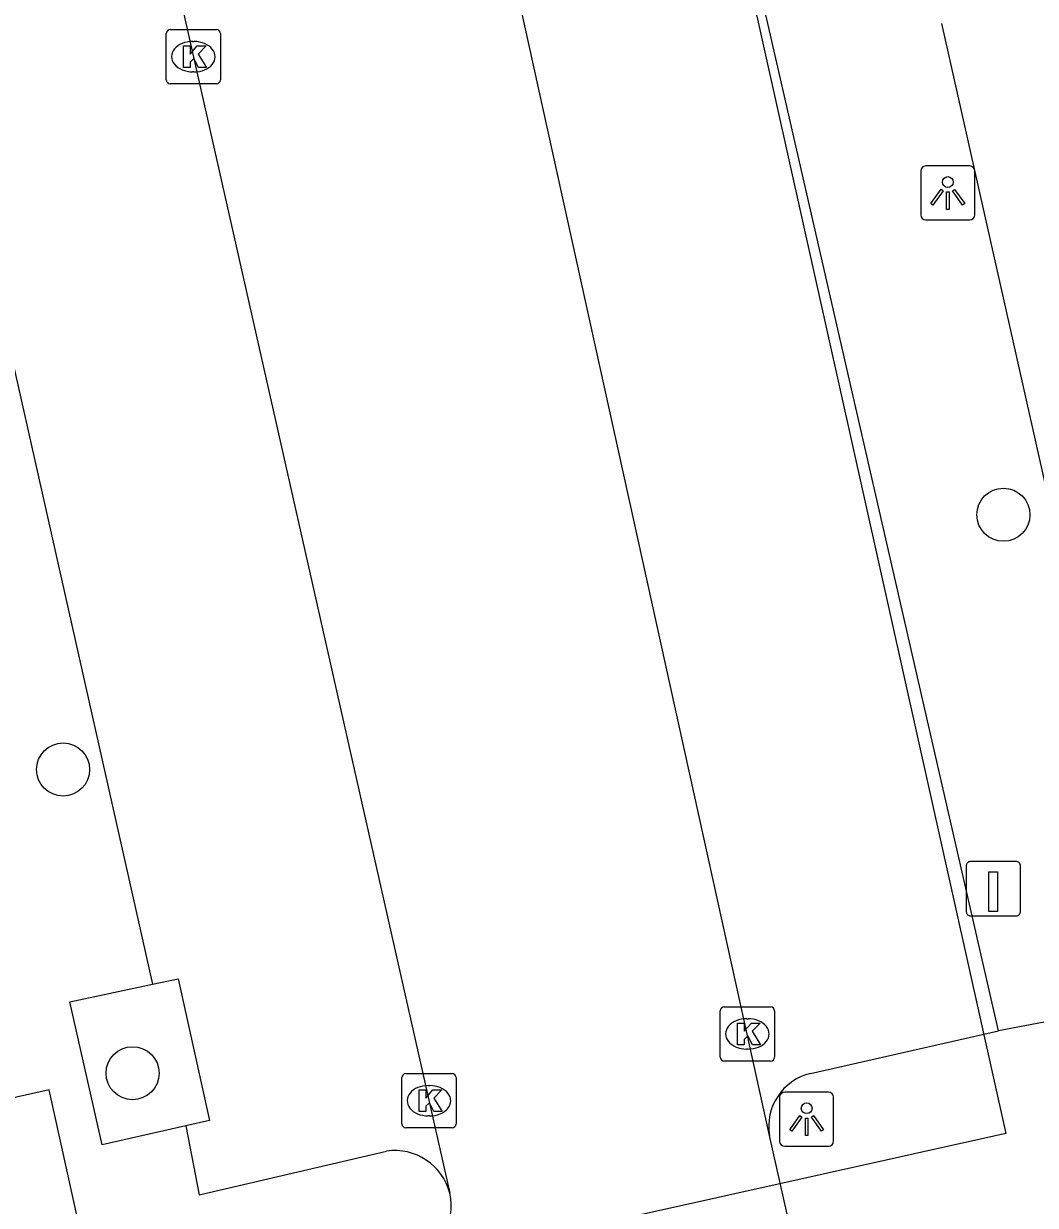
# Model space of a CAD drawing. Extents: x 161772 to 163123, y 383092 to 383917.
# Drawn here: x 163057.68 to 163076.32, y 383710.74 to 383732.53 of the extents above; entities that cross this region are included whole.
import ezdxf

# ---------------------------------------------------------------- set-up
doc = ezdxf.new("R2010")
doc.units = 0
for name, color, linetype in [('IMGEO_Boom', 7, 'Continuous'), ('IMGEO_Kolk', 7, 'Continuous'), ('IMGEO_Laadpaal', 7, 'Continuous'), ('IMGEO_Lichtpunt', 7, 'Continuous'), ('IMGEO_Pand_vergunning_verleend', 7, 'Continuous'), ('IMGEO_Parkeervlak_open', 7, 'Continuous'), ('IMGEO_Rijbaan_lokaal_gesloten', 7, 'Continuous'), ('IMGEO_Rijbaan_lokaal_open', 7, 'Continuous'), ('IMGEO_Voetpad_open', 7, 'Continuous')]:
    doc.layers.add(name, color=color, linetype=linetype)

msp = doc.modelspace()

# ---------------------------------------------------------------- linework, layer by layer
at = {"layer": 'IMGEO_Boom'}
for centre in [(163075.728, 383723.475), (163058.402, 383718.778), (163059.684, 383713.18)]:
    msp.add_circle(centre, 0.489, dxfattribs=at)
at = {"layer": 'IMGEO_Kolk'}
for p, q in [((163060.302, 383731.492), (163060.302, 383732.344)), ((163060.377, 383732.418), (163061.229, 383732.418)), ((163061.303, 383732.344), (163061.303, 383731.492)), ((163060.79, 383732.198), (163060.815, 383732.198)), ((163060.813, 383731.638), (163060.788, 383731.638)), ((163061.229, 383731.418), (163060.377, 383731.418)), ((163070.585, 383714.404), (163071.437, 383714.404)), ((163070.51, 383713.478), (163070.51, 383714.33)), ((163070.998, 383714.184), (163071.023, 383714.184)), ((163071.511, 383714.33), (163071.511, 383713.478)), ((163071.021, 383713.624), (163070.996, 383713.624)), ((163071.437, 383713.404), (163070.585, 383713.404)), ((163064.643, 383712.247), (163064.643, 383713.099)), ((163064.718, 383713.173), (163065.57, 383713.173)), ((163065.644, 383713.099), (163065.644, 383712.247)), ((163065.131, 383712.953), (163065.156, 383712.953)), ((163065.154, 383712.393), (163065.129, 383712.393)), ((163065.57, 383712.173), (163064.718, 383712.173))]:
    msp.add_line(p, q, dxfattribs=at)
for points in [[(163060.302, 383731.492), (163060.302, 383732.344)], [(163060.377, 383732.418), (163061.229, 383732.418)], [(163061.303, 383732.344), (163061.303, 383731.492)], [(163060.623, 383732.118), (163060.746, 383732.118), (163060.746, 383731.967), (163060.876, 383732.118), (163061.04, 383732.118), (163060.894, 383731.967), (163061.047, 383731.718), (163060.895, 383731.718), (163060.81, 383731.882), (163060.746, 383731.815), (163060.746, 383731.718), (163060.623, 383731.718), (163060.623, 383732.118)], [(163061.229, 383731.418), (163060.377, 383731.418)], [(163070.585, 383714.404), (163071.437, 383714.404)], [(163070.51, 383713.478), (163070.51, 383714.33)], [(163071.511, 383714.33), (163071.511, 383713.478)], [(163070.831, 383714.104), (163070.954, 383714.104), (163070.954, 383713.953), (163071.084, 383714.104), (163071.248, 383714.104), (163071.102, 383713.953), (163071.255, 383713.704), (163071.103, 383713.704), (163071.018, 383713.868), (163070.954, 383713.801), (163070.954, 383713.704), (163070.831, 383713.704), (163070.831, 383714.104)], [(163071.437, 383713.404), (163070.585, 383713.404)], [(163064.643, 383712.247), (163064.643, 383713.099)], [(163064.718, 383713.173), (163065.57, 383713.173)], [(163065.644, 383713.099), (163065.644, 383712.247)], [(163064.964, 383712.873), (163065.087, 383712.873), (163065.087, 383712.722), (163065.217, 383712.873), (163065.381, 383712.873), (163065.235, 383712.722), (163065.388, 383712.473), (163065.236, 383712.473), (163065.151, 383712.637), (163065.087, 383712.57), (163065.087, 383712.473), (163064.964, 383712.473), (163064.964, 383712.873)], [(163065.57, 383712.173), (163064.718, 383712.173)]]:
    msp.add_lwpolyline(points, dxfattribs=at)
for centre, start, end in [((163060.379, 383732.342), 91.552, 178.448), ((163060.379, 383732.342), 91.552, 178.448), ((163061.227, 383732.342), 1.552, 88.448), ((163061.227, 383732.342), 1.552, 88.448), ((163060.379, 383731.494), 181.552, 268.448), ((163060.379, 383731.494), 181.552, 268.448), ((163061.227, 383731.494), 271.552, 358.448), ((163061.227, 383731.494), 271.552, 358.448), ((163070.587, 383714.328), 91.552, 178.448), ((163070.587, 383714.328), 91.552, 178.448), ((163071.435, 383714.328), 1.552, 88.448), ((163071.435, 383714.328), 1.552, 88.448), ((163070.587, 383713.48), 181.552, 268.448), ((163070.587, 383713.48), 181.552, 268.448), ((163071.435, 383713.48), 271.552, 358.448), ((163071.435, 383713.48), 271.552, 358.448), ((163064.72, 383713.097), 91.552, 178.448), ((163064.72, 383713.097), 91.552, 178.448), ((163065.568, 383713.097), 1.552, 88.448), ((163065.568, 383713.097), 1.552, 88.448), ((163064.72, 383712.249), 181.552, 268.448), ((163064.72, 383712.249), 181.552, 268.448), ((163065.568, 383712.249), 271.552, 358.448), ((163065.568, 383712.249), 271.552, 358.448)]:
    msp.add_arc(centre, 0.0765, start, end, dxfattribs=at)
for centre, major_axis, ratio, start_param, end_param in [((163060.789, 383731.918), (-0.387, 0.002), 0.722429, 4.712389, 7.853982), ((163060.814, 383731.918), (-0.39, 0.002), 0.717154, 1.570796, 4.712389), ((163070.997, 383713.904), (-0.387, 0.002), 0.722429, 4.712389, 7.853982), ((163071.022, 383713.904), (-0.39, 0.002), 0.717154, 1.570796, 4.712389), ((163065.13, 383712.673), (-0.387, 0.002), 0.722429, 4.712389, 7.853982), ((163065.155, 383712.673), (-0.39, 0.002), 0.717154, 1.570796, 4.712389)]:
    msp.add_ellipse(centre, major_axis=major_axis, ratio=ratio, start_param=start_param, end_param=end_param, dxfattribs=at)
at = {"layer": 'IMGEO_Laadpaal'}
for p, q in [((163075.043, 383716.997), (163075.043, 383716.156)), ((163075.043, 383716.997), (163075.043, 383716.156)), ((163075.959, 383717.081), (163075.118, 383717.081)), ((163075.959, 383717.081), (163075.118, 383717.081)), ((163076.043, 383716.165), (163076.043, 383717.006)), ((163076.043, 383716.165), (163076.043, 383717.006)), ((163075.127, 383716.081), (163075.968, 383716.081)), ((163075.127, 383716.081), (163075.968, 383716.081))]:
    msp.add_line(p, q, dxfattribs=at)
msp.add_lwpolyline([(163075.458, 383716.894), (163075.618, 383716.894), (163075.618, 383716.161), (163075.458, 383716.161), (163075.458, 383716.894)], dxfattribs=at)
for centre, start, end in [((163075.121, 383717.003), 92.4484, 184.2845), ((163075.121, 383717.003), 92.4484, 184.2845), ((163075.965, 383717.003), 2.4484, 94.2845), ((163075.965, 383717.003), 2.4484, 94.2845), ((163075.121, 383716.159), 182.4484, 274.2845), ((163075.121, 383716.159), 182.4484, 274.2845), ((163075.965, 383716.159), 272.4484, 4.2845), ((163075.965, 383716.159), 272.4484, 4.2845)]:
    msp.add_arc(centre, 0.0779, start, end, dxfattribs=at)
at = {"layer": 'IMGEO_Lichtpunt'}
for p, q in [((163075.107, 383729.904), (163074.299, 383729.904)), ((163075.107, 383729.904), (163074.299, 383729.904)), ((163074.205, 383729.809), (163074.205, 383729.002)), ((163074.205, 383729.809), (163074.205, 383729.002)), ((163075.201, 383729.002), (163075.201, 383729.809)), ((163075.201, 383729.002), (163075.201, 383729.809)), ((163074.299, 383728.908), (163075.107, 383728.908)), ((163074.299, 383728.908), (163075.107, 383728.908)), ((163071.604, 383712.736), (163071.604, 383711.929)), ((163071.604, 383712.736), (163071.604, 383711.929)), ((163072.506, 383712.831), (163071.698, 383712.831)), ((163072.506, 383712.831), (163071.698, 383712.831)), ((163072.6, 383711.929), (163072.6, 383712.736)), ((163072.6, 383711.929), (163072.6, 383712.736)), ((163071.698, 383711.835), (163072.506, 383711.835)), ((163071.698, 383711.835), (163072.506, 383711.835))]:
    msp.add_line(p, q, dxfattribs=at)
for points in [[(163074.579, 383729.473), (163074.618, 383729.445), (163074.43, 383729.183), (163074.392, 383729.21), (163074.579, 383729.473)], [(163074.681, 383729.425), (163074.728, 383729.425), (163074.728, 383729.103), (163074.681, 383729.103), (163074.681, 383729.425)], [(163074.791, 383729.445), (163074.829, 383729.472), (163075.016, 383729.21), (163074.977, 383729.182), (163074.791, 383729.445)], [(163071.978, 383712.4), (163072.017, 383712.372), (163071.829, 383712.11), (163071.791, 383712.137), (163071.978, 383712.4)], [(163072.08, 383712.352), (163072.127, 383712.352), (163072.127, 383712.03), (163072.08, 383712.03), (163072.08, 383712.352)], [(163072.19, 383712.372), (163072.228, 383712.399), (163072.415, 383712.137), (163072.376, 383712.109), (163072.19, 383712.372)]]:
    msp.add_lwpolyline(points, dxfattribs=at)
for centre in [(163074.704, 383729.607), (163072.103, 383712.534)]:
    msp.add_circle(centre, 0.0994, dxfattribs=at)
for centre, start, end in [((163074.299, 383729.809), 90, 180), ((163074.299, 383729.809), 90, 180), ((163075.107, 383729.809), 0, 90), ((163075.107, 383729.809), 0, 90), ((163074.299, 383729.002), 180, 270), ((163074.299, 383729.002), 180, 270), ((163075.107, 383729.002), 270, 0), ((163075.107, 383729.002), 270, 360), ((163071.698, 383712.736), 90, 180), ((163071.698, 383712.736), 90, 180), ((163072.506, 383712.736), 0, 90), ((163072.506, 383712.736), 0, 90), ((163071.698, 383711.929), 180, 270), ((163071.698, 383711.929), 180, 270), ((163072.506, 383711.929), 270, 0), ((163072.506, 383711.929), 270, 360)]:
    msp.add_arc(centre, 0.0946, start, end, dxfattribs=at)
at = {"layer": 'IMGEO_Pand_vergunning_verleend'}
msp.add_lwpolyline([(162993.909, 383721.134), (163001.45, 383746.157), (163009.166, 383743.831), (163009.809, 383745.965), (163011.405, 383745.484), (163016.15, 383761.229), (163023.626, 383758.976), (163024.262, 383761.086), (163067.776, 383747.972), (163075.772, 383712.068), (163041.89, 383704.522), (162999.381, 383717.505), (162999.921, 383719.274), (162993.909, 383721.134)], dxfattribs=at)
at = {"layer": 'IMGEO_Parkeervlak_open'}
msp.add_lwpolyline([(163060.053, 383714.82), (163060.523, 383714.919), (163061.098, 383712.306), (163060.664, 383712.211)], dxfattribs=at)
at = {"layer": 'IMGEO_Rijbaan_lokaal_gesloten'}
msp.add_lwpolyline([(163074.588, 383732.527), (163077.705, 383718.643), (163078.646, 383714.535)], dxfattribs=at)
at = {"layer": 'IMGEO_Rijbaan_lokaal_open'}
for points in [[(163071.42, 383712.031), (163061.795, 383755.705)], [(163059.927, 383735.811), (163065.529, 383710.968)], [(163072.899, 383705.44), (163071.42, 383712.031)]]:
    msp.add_lwpolyline(points, dxfattribs=at)
msp.add_arc((163064.54, 383710.739), 1.015, 282.5886, 13.0299, dxfattribs=at)
at = {"layer": 'IMGEO_Voetpad_open'}
for points in [[(163075.638, 383713.962), (163067.121, 383751.185), (163066.005, 383755.889), (163062.598, 383755.154)], [(163059.178, 383734.618), (163055.773, 383733.835), (163060.053, 383714.82)], [(163060.664, 383712.211), (163059.125, 383711.857), (163058.527, 383714.498), (163060.053, 383714.82)], [(163078.646, 383714.535), (163075.638, 383713.962)], [(163072.175, 383713.174), (163075.638, 383713.962)], [(163058.904, 383709.452), (163058.146, 383712.871), (163053.98, 383711.94), (163048.194, 383710.651)], [(163060.664, 383712.211), (163060.908, 383710.94), (163064.363, 383711.743)]]:
    msp.add_lwpolyline(points, dxfattribs=at)
for centre, radius, start, end in [((163072.401, 383712.204), 0.996, 103.123, 189.9841), ((163064.517, 383710.71), 1.044, 14.2854, 98.4933)]:
    msp.add_arc(centre, radius, start, end, dxfattribs=at)

doc.saveas('drawing.dxf')
